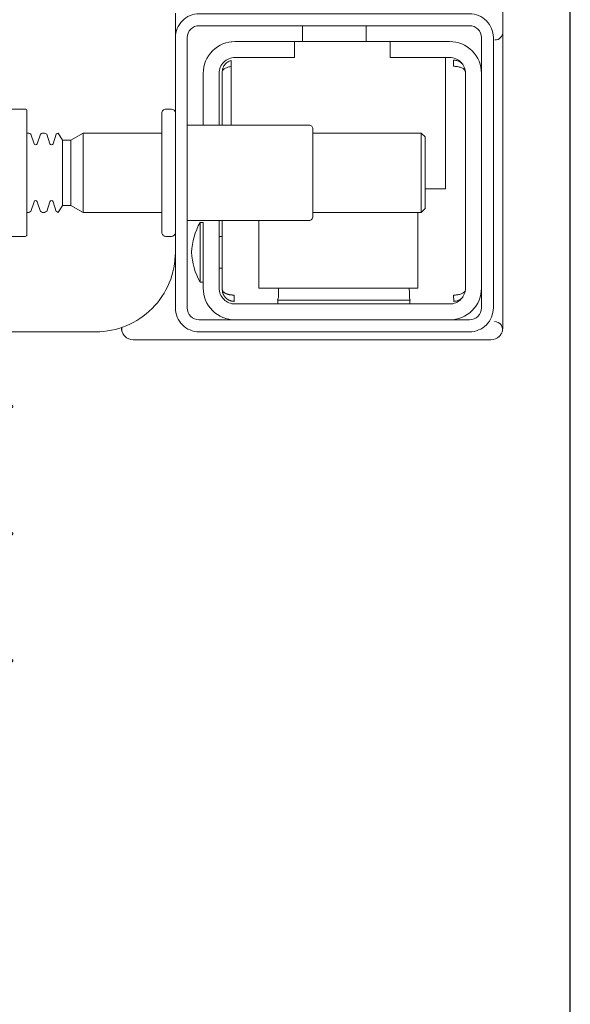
# Model space of a CAD drawing. Header units: millimetres. Extents: x 23192 to 177760, y -399809 to -79279.
# Tile 609 of 656: x 74786.37 to 74793.29, y -197710.55 to -197698.16. Entities that reach past the tile are written whole.
import ezdxf

# ---------------------------------------------------------------- set-up
doc = ezdxf.new("R2010")
doc.units = ezdxf.units.MM
doc.layers.get('0').update_dxf_attribs({"lineweight": 0})
doc.layers.add('!! 1_zabudowa GK', color=33, linetype='Continuous')
doc.layers.add('!!_@ wypos sanit nd', color=7, linetype='Continuous', lineweight=0, plot=False)

# ---------------------------------------------------------------- blocks, each defined once
blk = doc.blocks.new('A$C4ebe9e89')
for points in [[(-0.188, 0.14483), (-0.188, 0.06856, 0.414214), (-0.1878, 0.06836), (-0.17545, 0.06836), (-0.1722, 0.06836, 0.414214), (-0.172, 0.06856), (-0.172, 0.07236)], [(-0.15993, 0.04968), (-0.17248, 0.04968, 0.405519), (-0.172, 0.05018), (-0.172, 0.05088, 0.414214), (-0.1725, 0.05138), (-0.1875, 0.05138, 0.414214), (-0.188, 0.05088), (-0.188, 0.05018, 0.405519), (-0.18751, 0.04968), (-0.19, 0.04968, -0.414214), (-0.2, 0.05968), (-0.2, 0.13968, -0.266001), (-0.19506, 0.1483)], [(-0.185, 0.06836), (-0.185, 0.06812, -0.050055), (-0.18485, 0.06786), (-0.18364, 0.06745, -0.719897), (-0.18364, 0.06707), (-0.18485, 0.06666, -0.050055), (-0.185, 0.0664), (-0.185, 0.06612, -0.050055), (-0.18485, 0.06586), (-0.18364, 0.06545, -0.719897), (-0.18364, 0.06507), (-0.18485, 0.06466, -0.050055), (-0.185, 0.0644), (-0.1841, 0.06388), (-0.1841, 0.06282), (-0.185, 0.06126), (-0.185, 0.05138)], [(-0.175, 0.06836), (-0.175, 0.06812, 0.050055), (-0.17514, 0.06786), (-0.17636, 0.06745, 0.719897), (-0.17636, 0.06707), (-0.17514, 0.06666, 0.050055), (-0.175, 0.0664), (-0.175, 0.06612, 0.050055), (-0.17514, 0.06586), (-0.17636, 0.06545, 0.719897), (-0.17636, 0.06507), (-0.17514, 0.06466, 0.050055), (-0.175, 0.0644), (-0.1759, 0.06388), (-0.1759, 0.06282), (-0.175, 0.06126), (-0.175, 0.05138)], [(-0.20011, 0.05634, 0.091301), (-0.20055, 0.05604, 0.198909), (-0.20099, 0.05497)], [(-0.19944, 0.0564, 0.170835), (-0.20011, 0.05634)], [(-0.18625, 0.04656, 0.119096), (-0.19, 0.04764, 0.119096), (-0.19375, 0.04656)], [(-0.186, 0.04818), (-0.186, 0.03288, 0.414214), (-0.1855, 0.03238), (-0.1745, 0.03238, 0.414214), (-0.174, 0.03288), (-0.174, 0.04818)], [(-0.1985, 0.04218, -0.414214), (-0.1945, 0.04618), (-0.18625, 0.04618), (-0.18625, 0.04656), (-0.19375, 0.04656), (-0.19375, 0.04618)], [(-0.174, 0.04618), (-0.1675, 0.04618, -0.414214), (-0.1635, 0.04218), (-0.16353, 0.04268)], [(-0.186, 0.04418), (-0.1945, 0.04418, 0.414214), (-0.1965, 0.04218), (-0.1965, 0.01518, 0.414214), (-0.1945, 0.01318), (-0.1675, 0.01318, 0.414214), (-0.1655, 0.01518), (-0.1655, 0.02268), (-0.1635, 0.02268), (-0.1635, 0.04218)], [(-0.1635, 0.03468), (-0.1655, 0.03468), (-0.1655, 0.04218, 0.414214), (-0.1675, 0.04418), (-0.174, 0.04418)], [(-0.1945, 0.02025), (-0.19515, 0.02024), (-0.19542, 0.02024), (-0.1956, 0.02024), (-0.19567, 0.02024, 0.116465), (-0.19589, 0.02018), (-0.19601, 0.02013), (-0.19601, 0.03683), (-0.19589, 0.03678, 0.116465), (-0.19567, 0.03672), (-0.19542, 0.03672), (-0.19515, 0.03672), (-0.1945, 0.03671)], [(-0.1675, 0.01118, 0.414214), (-0.1635, 0.01518), (-0.1635, 0.02268)], [(-0.1985, 0.01518, 0.414214), (-0.1945, 0.01118)], [(-0.20099, 0.00998, 0.198909), (-0.20055, 0.00892, 0.091301), (-0.20011, 0.00862)], [(-0.16237, 0.00849), (-0.16249, 0.00849), (-0.16269, 0.00849), (-0.16294, 0.00849), (-0.16323, 0.00849), (-0.16357, 0.00849), (-0.16393, 0.00849), (-0.16428, 0.00849), (-0.19771, 0.00849), (-0.19841, 0.00849), (-0.19903, 0.00849), (-0.19948, 0.00849), (-0.19961, 0.00849), (-0.19973, 0.00851), (-0.19984, 0.00853), (-0.20003, 0.00859, 0.517033), (-0.1987, 0.00952)], [(-0.1633, 0.00948, 0.412536), (-0.1623, 0.00848), (-0.1125, 0.00848), (-0.11221, 0.00851), (-0.11193, 0.0086), (-0.11168, 0.00873), (-0.11145, 0.00892), (-0.11126, 0.00914), (-0.11112, 0.0094), (-0.11104, 0.00968)]]:
    blk.add_lwpolyline(points, format="xyb")
for points in [[(-0.1841, 0.06388), (-0.1759, 0.06388)], [(-0.1759, 0.06282), (-0.1841, 0.06282)], [(-0.175, 0.06126), (-0.185, 0.06126)], [(-0.20001, 0.05638), (-0.19987, 0.05642), (-0.19976, 0.05645), (-0.19962, 0.05647), (-0.19948, 0.05647)], [(-0.20099, 0.05497), (-0.20099, 0.00998)], [(-0.19478, 0.04378), (-0.186, 0.04378)], [(-0.192, 0.04418), (-0.192, 0.04378)], [(-0.188, 0.04418), (-0.188, 0.04378)], [(-0.16664, 0.04268), (-0.16666, 0.04284), (-0.16669, 0.04295), (-0.16672, 0.04306), (-0.16675, 0.04316), (-0.16679, 0.04326), (-0.16683, 0.04337), (-0.16689, 0.04346), (-0.16694, 0.04355), (-0.16701, 0.04363), (-0.1671, 0.0437), (-0.16718, 0.04375), (-0.16728, 0.04378), (-0.16718, 0.04377), (-0.16708, 0.04376), (-0.16696, 0.04373), (-0.16686, 0.0437), (-0.16677, 0.04367), (-0.16666, 0.04362), (-0.16657, 0.04357), (-0.16646, 0.0435), (-0.16636, 0.04342), (-0.16627, 0.04334), (-0.16618, 0.04324), (-0.1661, 0.04314), (-0.16603, 0.04303), (-0.16597, 0.04292), (-0.16592, 0.0428), (-0.16588, 0.04268), (-0.174, 0.04268)], [(-0.174, 0.04378), (-0.16722, 0.04378)], [(-0.185, 0.01918), (-0.1945, 0.01918), (-0.1945, 0.03918), (-0.186, 0.03918)], [(-0.19591, 0.03679), (-0.19602, 0.03679), (-0.19616, 0.03679), (-0.19632, 0.03679), (-0.1965, 0.03679)], [(-0.1615, 0.03368), (-0.1635, 0.03368)], [(-0.185, 0.03238), (-0.185, 0.01876), (-0.1845, 0.01826), (-0.1755, 0.01826), (-0.175, 0.01876), (-0.175, 0.03238)], [(-0.1615, 0.02568), (-0.1635, 0.02568)], [(-0.1965, 0.02017), (-0.19632, 0.02017), (-0.19616, 0.02017), (-0.19602, 0.02017), (-0.19591, 0.02017)], [(-0.175, 0.01876), (-0.185, 0.01876)], [(-0.182, 0.01826), (-0.182, 0.01568), (-0.1655, 0.01568)], [(-0.16636, 0.01353), (-0.16625, 0.01364), (-0.16618, 0.01371), (-0.16612, 0.01379), (-0.16606, 0.01388), (-0.166, 0.01398), (-0.16596, 0.01407), (-0.16592, 0.01417), (-0.16589, 0.01428), (-0.16586, 0.01438), (-0.16584, 0.01449), (-0.16583, 0.01459), (-0.16583, 0.01469), (-0.16593, 0.01468), (-0.16606, 0.01468), (-0.1663, 0.01468), (-0.1664, 0.01468), (-0.16651, 0.01468), (-0.16661, 0.01468), (-0.16661, 0.01458), (-0.16662, 0.01448), (-0.16663, 0.01438), (-0.16664, 0.01428), (-0.16665, 0.01418), (-0.16667, 0.01407), (-0.1667, 0.01397), (-0.16673, 0.01387), (-0.16676, 0.01377), (-0.1668, 0.01366), (-0.16685, 0.01356), (-0.1669, 0.01347), (-0.16697, 0.01338), (-0.16704, 0.01331), (-0.16712, 0.01325), (-0.16725, 0.01318), (-0.19475, 0.01318), (-0.19493, 0.01328), (-0.19501, 0.01336), (-0.19507, 0.01344), (-0.19513, 0.01353), (-0.19518, 0.01363), (-0.19522, 0.01372), (-0.19526, 0.01383), (-0.19529, 0.01393), (-0.19532, 0.01405), (-0.19534, 0.01415), (-0.19536, 0.01425), (-0.19537, 0.01435), (-0.19538, 0.01446), (-0.19538, 0.01458), (-0.19539, 0.01468), (-0.19617, 0.01467), (-0.19616, 0.01456), (-0.19615, 0.01446), (-0.19613, 0.01435), (-0.1961, 0.01425), (-0.19607, 0.01415), (-0.19603, 0.01405), (-0.19598, 0.01395), (-0.19592, 0.01386), (-0.19586, 0.01377), (-0.19579, 0.01369), (-0.19571, 0.01361), (-0.19563, 0.01353)]]:
    blk.add_lwpolyline(points)
for points in [[(-0.2, 0.01268), (-0.2, 0.04668, -0.414214), (-0.197, 0.04968), (-0.163, 0.04968, -0.414214), (-0.16, 0.04668), (-0.16, 0.01268, -0.414214), (-0.163, 0.00968), (-0.197, 0.00968, -0.414214)], [(-0.1615, 0.04668), (-0.1615, 0.01268, -0.414214), (-0.163, 0.01118), (-0.197, 0.01118, -0.414214), (-0.1985, 0.01268), (-0.1985, 0.04668, -0.414214), (-0.197, 0.04818), (-0.163, 0.04818, -0.414214)]]:
    blk.add_lwpolyline(points, format="xyb", close=True)
blk.add_lwpolyline([(-0.19467, 0.04378), (-0.19466, 0.04378), (-0.19466, 0.04378), (-0.19466, 0.04378), (-0.19466, 0.04378), (-0.19466, 0.04378), (-0.19466, 0.04378), (-0.19466, 0.04378), (-0.19466, 0.04378), (-0.19466, 0.04378), (-0.19466, 0.04378), (-0.19466, 0.04378), (-0.19466, 0.04378), (-0.19466, 0.04378), (-0.19466, 0.04378), (-0.19466, 0.04378), (-0.19466, 0.04378), (-0.19467, 0.04378), (-0.19467, 0.04378), (-0.19467, 0.04378), (-0.19467, 0.04378), (-0.19468, 0.04378), (-0.19468, 0.04378), (-0.19469, 0.04378), (-0.1947, 0.04378), (-0.1947, 0.04378), (-0.19471, 0.04378), (-0.19471, 0.04378), (-0.19471, 0.04378), (-0.19471, 0.04378), (-0.19472, 0.04378), (-0.19472, 0.04378), (-0.19472, 0.04377), (-0.19472, 0.04377), (-0.19473, 0.04377), (-0.19473, 0.04377), (-0.19473, 0.04377), (-0.19473, 0.04377), (-0.19473, 0.04377), (-0.19473, 0.04377), (-0.19474, 0.04377), (-0.19474, 0.04377), (-0.19474, 0.04377), (-0.19474, 0.04377), (-0.19474, 0.04377), (-0.19475, 0.04377), (-0.19475, 0.04377), (-0.19475, 0.04377), (-0.19475, 0.04377), (-0.19476, 0.04377), (-0.19476, 0.04377), (-0.19476, 0.04377), (-0.19477, 0.04376), (-0.19477, 0.04376), (-0.19477, 0.04376), (-0.19478, 0.04376), (-0.19479, 0.04376), (-0.19479, 0.04376), (-0.1948, 0.04375), (-0.19481, 0.04375), (-0.19481, 0.04375), (-0.19482, 0.04374), (-0.19483, 0.04374), (-0.19483, 0.04374), (-0.19484, 0.04373), (-0.19485, 0.04373), (-0.19485, 0.04373), (-0.19486, 0.04372), (-0.19487, 0.04372), (-0.19488, 0.04371), (-0.19488, 0.04371), (-0.19489, 0.0437), (-0.1949, 0.0437), (-0.1949, 0.04369), (-0.19491, 0.04369), (-0.19492, 0.04368), (-0.19493, 0.04368), (-0.19493, 0.04367), (-0.19494, 0.04367), (-0.19495, 0.04366), (-0.19495, 0.04366), (-0.19496, 0.04365), (-0.19497, 0.04364), (-0.19497, 0.04364), (-0.19498, 0.04363), (-0.19499, 0.04362), (-0.19499, 0.04362), (-0.195, 0.04361), (-0.19501, 0.0436), (-0.19501, 0.04359), (-0.19502, 0.04359), (-0.19503, 0.04358), (-0.19503, 0.04357), (-0.19504, 0.04356), (-0.19504, 0.04356), (-0.19505, 0.04355), (-0.19506, 0.04354), (-0.19506, 0.04353), (-0.19507, 0.04352), (-0.19508, 0.04351), (-0.19508, 0.0435), (-0.19509, 0.04349), (-0.19509, 0.04349), (-0.1951, 0.04348), (-0.19511, 0.04347), (-0.19511, 0.04346), (-0.19512, 0.04345), (-0.19512, 0.04344), (-0.19513, 0.04343), (-0.19513, 0.04342), (-0.19514, 0.04341), (-0.19515, 0.0434), (-0.19515, 0.04339), (-0.19516, 0.04338), (-0.19516, 0.04337), (-0.19517, 0.04336), (-0.19517, 0.04334), (-0.19518, 0.04333), (-0.19518, 0.04332), (-0.19519, 0.04331), (-0.19519, 0.0433), (-0.1952, 0.04329), (-0.1952, 0.04328), (-0.19521, 0.04327), (-0.19521, 0.04325), (-0.19522, 0.04324), (-0.19522, 0.04323), (-0.19523, 0.04322), (-0.19523, 0.04321), (-0.19524, 0.04319), (-0.19524, 0.04318), (-0.19525, 0.04317), (-0.19525, 0.04316), (-0.19526, 0.04313), (-0.19527, 0.04311), (-0.19527, 0.04308), (-0.19528, 0.04306), (-0.19529, 0.04303), (-0.1953, 0.043), (-0.1953, 0.04298), (-0.19531, 0.04295), (-0.19532, 0.04292), (-0.19532, 0.0429), (-0.19533, 0.04287), (-0.19533, 0.04285), (-0.19534, 0.04282), (-0.19534, 0.04279), (-0.19535, 0.04277), (-0.19535, 0.04274), (-0.19536, 0.04271), (-0.19536, 0.04269), (-0.19536, 0.04266), (-0.19537, 0.04263), (-0.19537, 0.04261), (-0.19537, 0.04258), (-0.19537, 0.04257), (-0.19537, 0.04256), (-0.19537, 0.04255), (-0.19537, 0.04255), (-0.19537, 0.04254), (-0.19538, 0.04253), (-0.19538, 0.04253), (-0.19538, 0.04252), (-0.19538, 0.04252), (-0.19538, 0.04251), (-0.19538, 0.04251), (-0.19538, 0.0425), (-0.19538, 0.04249), (-0.19538, 0.04249), (-0.19538, 0.04248), (-0.19538, 0.04248), (-0.19538, 0.04248), (-0.19538, 0.04247), (-0.19538, 0.04247), (-0.19538, 0.04246), (-0.19538, 0.04246), (-0.19538, 0.04246), (-0.19538, 0.04245), (-0.19538, 0.04245), (-0.19538, 0.04245), (-0.19538, 0.04244), (-0.19538, 0.04244), (-0.19538, 0.04244), (-0.19538, 0.04244), (-0.19538, 0.04243), (-0.19538, 0.04243), (-0.19538, 0.04243), (-0.19538, 0.04242), (-0.19538, 0.04242), (-0.19538, 0.04241), (-0.19538, 0.04241), (-0.19538, 0.0424), (-0.19538, 0.0424), (-0.19538, 0.04239), (-0.19538, 0.04239), (-0.19538, 0.04239), (-0.19538, 0.04238), (-0.19538, 0.04238), (-0.19538, 0.04237), (-0.19538, 0.04237), (-0.19538, 0.04236), (-0.19538, 0.04236), (-0.19538, 0.04235), (-0.19538, 0.04235), (-0.19538, 0.04234), (-0.19538, 0.04234), (-0.19538, 0.04234), (-0.19538, 0.04233), (-0.19538, 0.04232), (-0.19538, 0.04232), (-0.19538, 0.04231), (-0.19538, 0.04231), (-0.19538, 0.04231), (-0.19538, 0.0423), (-0.19538, 0.0423), (-0.19538, 0.04229), (-0.19538, 0.04229), (-0.19538, 0.04229), (-0.19538, 0.04229), (-0.19538, 0.04228), (-0.19538, 0.04228), (-0.19538, 0.04228), (-0.19538, 0.04228), (-0.19539, 0.04228), (-0.19539, 0.04228), (-0.19539, 0.04228), (-0.19539, 0.04227), (-0.19539, 0.04227), (-0.1954, 0.04227), (-0.1954, 0.04227), (-0.1954, 0.04227), (-0.1954, 0.04227), (-0.19541, 0.04227), (-0.19541, 0.04227), (-0.19542, 0.04227), (-0.19542, 0.04227), (-0.19543, 0.04228), (-0.19544, 0.04228), (-0.19545, 0.04228), (-0.19545, 0.04228), (-0.19546, 0.04228), (-0.19546, 0.04228), (-0.19546, 0.04228), (-0.19547, 0.04228), (-0.19548, 0.04228), (-0.19549, 0.04228), (-0.19549, 0.04228), (-0.1955, 0.04228), (-0.19551, 0.04228), (-0.19552, 0.04228), (-0.19553, 0.04228), (-0.19554, 0.04228), (-0.19555, 0.04228), (-0.19556, 0.04228), (-0.19557, 0.04228), (-0.19558, 0.04228), (-0.19559, 0.04228), (-0.19561, 0.04228), (-0.19563, 0.04228), (-0.19565, 0.04228), (-0.19568, 0.04228), (-0.1957, 0.04228), (-0.19574, 0.04228), (-0.19576, 0.04228), (-0.19578, 0.04228), (-0.19595, 0.04228), (-0.19596, 0.04228), (-0.19598, 0.04228), (-0.19599, 0.04228), (-0.196, 0.04228), (-0.19602, 0.04228), (-0.19603, 0.04228), (-0.19604, 0.04228), (-0.19605, 0.04228), (-0.19606, 0.04228), (-0.19607, 0.04228), (-0.19608, 0.04228), (-0.19609, 0.04228), (-0.1961, 0.04228), (-0.19611, 0.04228), (-0.19612, 0.04228), (-0.19613, 0.04229), (-0.19613, 0.04229), (-0.19614, 0.04229), (-0.19614, 0.04229), (-0.19615, 0.04229), (-0.19615, 0.04229), (-0.19615, 0.04229), (-0.19615, 0.04229), (-0.19616, 0.04229), (-0.19616, 0.04229), (-0.19616, 0.04228), (-0.19616, 0.04228), (-0.19616, 0.04228), (-0.19616, 0.04228), (-0.19616, 0.04228), (-0.19616, 0.04228), (-0.19616, 0.04227), (-0.19616, 0.04227), (-0.19616, 0.04227), (-0.19617, 0.04227), (-0.19617, 0.04227), (-0.19617, 0.04227), (-0.19617, 0.04227), (-0.19617, 0.04227), (-0.19617, 0.04227), (-0.19617, 0.04227), (-0.19617, 0.04228), (-0.19617, 0.04228), (-0.19617, 0.04228), (-0.19617, 0.04229), (-0.19617, 0.04229), (-0.19617, 0.04229), (-0.19617, 0.0423), (-0.19617, 0.04231), (-0.19617, 0.04232), (-0.19617, 0.04233), (-0.19617, 0.04234), (-0.19616, 0.04234), (-0.19616, 0.04234), (-0.19616, 0.04235), (-0.19616, 0.04235), (-0.19616, 0.04236), (-0.19616, 0.04236), (-0.19616, 0.04237), (-0.19616, 0.04238), (-0.19616, 0.04239), (-0.19616, 0.04239), (-0.19616, 0.0424), (-0.19616, 0.0424), (-0.19616, 0.04241), (-0.19616, 0.04241), (-0.19616, 0.04241), (-0.19616, 0.04242), (-0.19616, 0.04242), (-0.19616, 0.04243), (-0.19616, 0.04243), (-0.19616, 0.04244), (-0.19616, 0.04244), (-0.19616, 0.04245), (-0.19616, 0.04245), (-0.19616, 0.04246), (-0.19616, 0.04246), (-0.19615, 0.04246), (-0.19615, 0.04246), (-0.19615, 0.04247), (-0.19615, 0.04247), (-0.19615, 0.04248), (-0.19615, 0.04248), (-0.19615, 0.04248), (-0.19615, 0.04249), (-0.19615, 0.04249), (-0.19615, 0.0425), (-0.19615, 0.04251), (-0.19615, 0.04251), (-0.19615, 0.04252), (-0.19615, 0.04252), (-0.19614, 0.04253), (-0.19614, 0.04254), (-0.19614, 0.04254), (-0.19614, 0.04255), (-0.19614, 0.04256), (-0.19614, 0.04256), (-0.19614, 0.04257), (-0.19614, 0.04258), (-0.19613, 0.04259), (-0.19613, 0.0426), (-0.19613, 0.0426), (-0.19613, 0.04261), (-0.19612, 0.04263), (-0.19612, 0.04264), (-0.19612, 0.04266), (-0.19611, 0.04268), (-0.19611, 0.04269), (-0.1961, 0.04271), (-0.1961, 0.04273), (-0.19609, 0.04274), (-0.19609, 0.04276), (-0.19608, 0.04277), (-0.19608, 0.04279), (-0.19607, 0.04281), (-0.19606, 0.04282), (-0.19606, 0.04284), (-0.19605, 0.04285), (-0.19605, 0.04287), (-0.19604, 0.04288), (-0.19603, 0.0429), (-0.19602, 0.04291), (-0.19602, 0.04293), (-0.19601, 0.04295), (-0.196, 0.04296), (-0.19599, 0.04298), (-0.19599, 0.04299), (-0.19598, 0.043), (-0.19597, 0.04302), (-0.19596, 0.04303), (-0.19595, 0.04305), (-0.19595, 0.04306), (-0.19594, 0.04308), (-0.19593, 0.04309), (-0.19592, 0.04311), (-0.19591, 0.04312), (-0.1959, 0.04313), (-0.19589, 0.04315), (-0.19588, 0.04316), (-0.19587, 0.04317), (-0.19586, 0.04319), (-0.19585, 0.0432), (-0.19584, 0.04321), (-0.19583, 0.04323), (-0.19582, 0.04324), (-0.19581, 0.04325), (-0.1958, 0.04327), (-0.19578, 0.04328), (-0.19577, 0.04329), (-0.19576, 0.0433), (-0.19575, 0.04332), (-0.19574, 0.04333), (-0.19573, 0.04334), (-0.19571, 0.04335), (-0.1957, 0.04336), (-0.19569, 0.04338), (-0.19568, 0.04339), (-0.19567, 0.0434), (-0.19565, 0.04341), (-0.19564, 0.04342), (-0.19563, 0.04343), (-0.19561, 0.04344), (-0.1956, 0.04345), (-0.19559, 0.04346), (-0.19557, 0.04347), (-0.19556, 0.04348), (-0.19555, 0.04349), (-0.19553, 0.0435), (-0.19552, 0.04351), (-0.19551, 0.04352), (-0.19549, 0.04353), (-0.19548, 0.04354), (-0.19546, 0.04355), (-0.19545, 0.04356), (-0.19543, 0.04357), (-0.19542, 0.04358), (-0.19541, 0.04358), (-0.19539, 0.04359), (-0.19538, 0.0436), (-0.19536, 0.04361), (-0.19535, 0.04362), (-0.19533, 0.04362), (-0.19532, 0.04363), (-0.1953, 0.04364), (-0.19529, 0.04365), (-0.19527, 0.04365), (-0.19525, 0.04366), (-0.19524, 0.04367), (-0.19522, 0.04367), (-0.19521, 0.04368), (-0.19519, 0.04368), (-0.19518, 0.04369), (-0.19516, 0.0437), (-0.19514, 0.0437), (-0.19513, 0.04371), (-0.19511, 0.04371), (-0.1951, 0.04372), (-0.19508, 0.04372), (-0.19506, 0.04373), (-0.19505, 0.04373), (-0.19503, 0.04373), (-0.19501, 0.04374), (-0.195, 0.04374), (-0.19498, 0.04375), (-0.19496, 0.04375), (-0.19495, 0.04375), (-0.19493, 0.04376), (-0.19491, 0.04376), (-0.19491, 0.04376), (-0.1949, 0.04376), (-0.19489, 0.04376), (-0.19488, 0.04376), (-0.19487, 0.04377), (-0.19486, 0.04377), (-0.19485, 0.04377), (-0.19483, 0.04377), (-0.19482, 0.04377), (-0.19481, 0.04377), (-0.1948, 0.04377), (-0.19479, 0.04377), (-0.19479, 0.04377), (-0.19478, 0.04377), (-0.19478, 0.04378), (-0.19477, 0.04378), (-0.19476, 0.04378), (-0.19475, 0.04378), (-0.19475, 0.04378), (-0.19474, 0.04378), (-0.19474, 0.04378), (-0.19473, 0.04378), (-0.19473, 0.04378), (-0.19471, 0.04378), (-0.1947, 0.04378), (-0.1947, 0.04378), (-0.19469, 0.04378), (-0.19469, 0.04378), (-0.19469, 0.04378), (-0.19469, 0.04378), (-0.19469, 0.04378), (-0.19468, 0.04378), (-0.19468, 0.04378), (-0.19468, 0.04378), (-0.19467, 0.04378), (-0.19467, 0.04378), (-0.19467, 0.04378), (-0.19467, 0.04378)], close=True)
for centre in [(-0.24136, 0.12581), (-0.22538, 0.12581), (-0.20939, 0.12581)]:
    blk.add_ellipse(centre, major_axis=(0, 0.0557), ratio=0.04256, start_param=0.705617, end_param=3.691026)

msp = doc.modelspace()

# ---------------------------------------------------------------- linework, layer by layer
at = {"layer": '!! 1_zabudowa GK'}
msp.add_lwpolyline([(74793.29274, -197832.0883), (74793.29274, -197622.0883)], dxfattribs=at)

# ---------------------------------------------------------------- block references
at = {"layer": '!!_@ wypos sanit nd', "xscale": 100, "yscale": 100, "zscale": 100, "rotation": 89.99999999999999}
msp.add_blockref('A$C4ebe9e89', (74793.29274, -197682.08784), dxfattribs=at)

doc.saveas('drawing.dxf')
